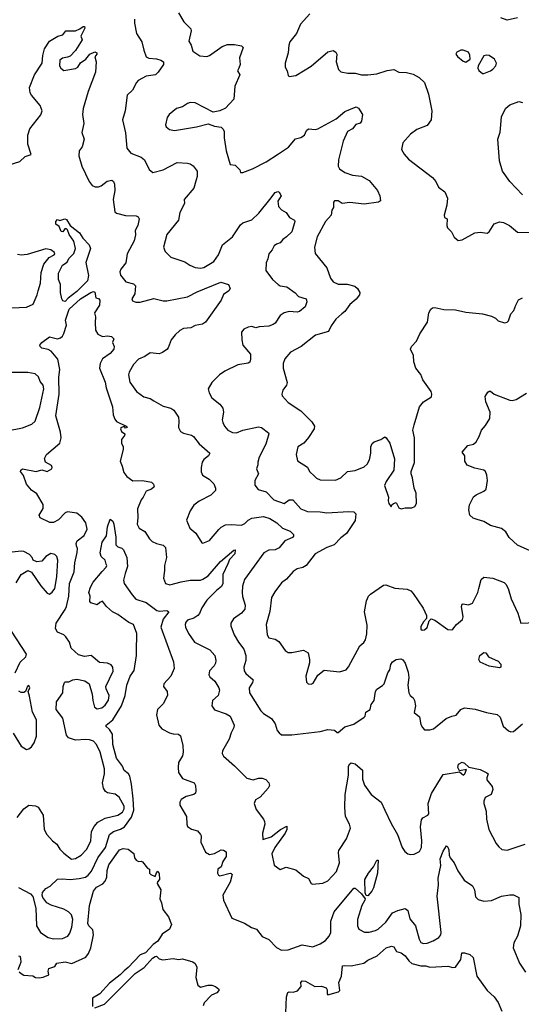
# Model space of a CAD drawing. Extents: x 2133489 to 2292442, y 756223 to 916462.
# Tile 436 of 463: x 2258173 to 2262065, y 880247 to 887892. Entities that reach past the tile are written whole.
import ezdxf

# ---------------------------------------------------------------- set-up
doc = ezdxf.new("R2010")
doc.units = 0

msp = doc.modelspace()

# ---------------------------------------------------------------- linework, layer by layer
at = {"layer": '0CON20XD'}
for points in [[(2259064.4, 887895), (2259062.5, 887865), (2259080.5, 887785), (2259119.6, 887719.6), (2259136.9, 887655), (2259155, 887604.2), (2259175, 887593.1), (2259235, 887587.8), (2259268, 887578), (2259288.8, 887565), (2259290, 887545), (2259248.6, 887485), (2259227.5, 887465), (2259155, 887453.1), (2259090.9, 887419.1), (2259078, 887405), (2259048, 887345), (2259008, 887305), (2258990.6, 887185), (2258970.8, 887115), (2258994.5, 887014.5), (2259005, 886893.3), (2259034.5, 886854.5), (2259115, 886823.3), (2259142.5, 886805), (2259177.9, 886727.9), (2259205, 886706.2), (2259285, 886726.5), (2259395, 886781.9), (2259475, 886778.6), (2259495, 886772.5), (2259518, 886758), (2259549.2, 886715), (2259550, 886675), (2259541.4, 886648.6), (2259524.3, 886585), (2259448.8, 886495), (2259450.8, 886465), (2259415.8, 886395), (2259405.8, 886335), (2259314.5, 886225), (2259288.6, 886125), (2259301.8, 886091.8), (2259345, 886047.5), (2259455, 886010.8), (2259493.3, 885985), (2259535, 885968.6), (2259575, 885963.1), (2259601.3, 885968.7), (2259678.6, 886015), (2259714.4, 886065), (2259746.9, 886145), (2259824.2, 886205), (2259885, 886300), (2259905.4, 886314.6), (2259975, 886336.7), (2260029, 886391), (2260114.5, 886495), (2260155, 886550), (2260175, 886558.8), (2260185, 886554), (2260201.9, 886525), (2260177.1, 886482.9), (2260182.3, 886442.3), (2260205, 886415.6), (2260240, 886395), (2260267.3, 886357.3), (2260305, 886336.2), (2260308.8, 886325), (2260283.8, 886245), (2260243.8, 886205), (2260214.4, 886185.6), (2260195, 886158.8), (2260165, 886149.2), (2260146.7, 886135), (2260131.2, 886105), (2260105.8, 886075), (2260099.4, 886035), (2260084.3, 886005), (2260084, 885945), (2260134.2, 885875), (2260179.2, 885835), (2260195, 885826.5), (2260247, 885817), (2260310.3, 885770.3), (2260335, 885742), (2260395.8, 885725.8), (2260401.2, 885701.2), (2260387.4, 885662.6), (2260343.4, 885626.6), (2260325, 885621.5), (2260264.6, 885625.4), (2260225, 885615.6), (2260195, 885595.7), (2260155, 885536.2), (2260140, 885525), (2260105, 885513.1), (2260031.9, 885508.1), (2260005, 885500), (2259975, 885509.4), (2259945, 885505.8), (2259910.9, 885489.1), (2259894, 885465), (2259895.8, 885405), (2259904.4, 885365), (2259962.9, 885295), (2259964.2, 885255), (2259957.9, 885232.1), (2259945, 885224.2), (2259865, 885212.2), (2259765, 885163.8), (2259723.8, 885135), (2259663.8, 885075), (2259636.2, 885025), (2259644, 884995), (2259665, 884956.2), (2259725, 884907.5), (2259748.6, 884875), (2259754.2, 884845), (2259744, 884785), (2259748, 884765), (2259762, 884735), (2259788, 884705), (2259825, 884685.6), (2259855, 884683.5), (2259905, 884705.6), (2260025, 884730.8), (2260050, 884725), (2260104, 884685), (2260105.8, 884675), (2260082.5, 884595), (2260030.8, 884495), (2260021.4, 884455), (2260021.4, 884435), (2260010.6, 884405), (2260026, 884365), (2259996.2, 884315), (2259996.4, 884276.4), (2260022.5, 884245), (2260085, 884225.8), (2260143.8, 884165), (2260225, 884134.4), (2260265, 884163.1), (2260293.2, 884163.2), (2260354.3, 884095), (2260405, 884072.1), (2260505, 884070.9), (2260555, 884063.3), (2260725, 884074), (2260765, 884071.2), (2260781.2, 884055), (2260777.2, 884002.8), (2260708.8, 883901.2), (2260665, 883867.5), (2260613.8, 883815), (2260555, 883794.4), (2260465, 883744.4), (2260396.6, 883653.4), (2260370.9, 883639.1), (2260325, 883627.5), (2260295, 883606), (2260242.1, 883547.9), (2260205, 883518), (2260151.7, 883448.3), (2260126.9, 883405), (2260113.8, 883296.2), (2260084.3, 883195), (2260093.1, 883115), (2260105, 883092), (2260155, 883082.9), (2260183.8, 883065), (2260232, 882995), (2260255, 882979.2), (2260285, 882978.1), (2260375, 882995.6), (2260410, 882975), (2260422.5, 882925), (2260422.3, 882897.7), (2260393.3, 882795), (2260398.3, 882748.3), (2260410, 882735), (2260435, 882732.5), (2260449.3, 882740.7), (2260487, 882803), (2260535, 882842), (2260655, 882827.1), (2260705, 882844), (2260725, 882866.2), (2260811.1, 883028.9), (2260843.2, 883056.8), (2260856.2, 883076.2), (2260866.6, 883123.4), (2260868.7, 883191.3), (2260847.3, 883295), (2260865, 883380), (2260880, 883415), (2260895, 883430.8), (2260995, 883502), (2261015, 883503.8), (2261085, 883478.8), (2261180.7, 883470.7), (2261207.2, 883457.2), (2261227.2, 883437.2), (2261303.1, 883323.1), (2261330, 883265), (2261328.3, 883241.7), (2261305, 883217.5), (2261285, 883180), (2261285, 883160), (2261295, 883152.5), (2261315, 883153.3), (2261335, 883172.5), (2261350, 883225), (2261365, 883240), (2261395, 883230), (2261495, 883156.2), (2261525, 883153.8), (2261535, 883160), (2261561.2, 883195), (2261608.6, 883235), (2261613.1, 883255), (2261600, 883335), (2261605, 883352.5), (2261615, 883356.7), (2261655, 883348), (2261687.6, 883362.4), (2261727.1, 883445), (2261734.3, 883475), (2261754.2, 883545), (2261775, 883562.5), (2261845, 883554.3), (2261930.9, 883520.9), (2261945, 883508.8), (2261964.3, 883475), (2261985.9, 883395.9), (2262038.8, 883285), (2262062.5, 883205), (2262175, 883210)], [(2259405.5, 887945.5), (2259446.5, 887876.5), (2259501.7, 887821.7), (2259504, 887805), (2259486.2, 887725), (2259504, 887695), (2259517.5, 887647.5), (2259571.4, 887611.4), (2259624.5, 887605.5), (2259645, 887613.1), (2259745, 887684.5), (2259785, 887699.4), (2259840.5, 887700.5), (2259895, 887690), (2259906.7, 887675), (2259878, 887595), (2259884, 887545), (2259873.8, 887515), (2259862.9, 887495), (2259880, 887465), (2259842.9, 887375), (2259834, 887275), (2259768.8, 887205), (2259725, 887184), (2259675, 887174.2), (2259535, 887245.7), (2259495, 887248.6), (2259475, 887242.5), (2259435, 887215.8), (2259388.8, 887201.2), (2259333.3, 887155), (2259318.3, 887131.7), (2259303.3, 887075), (2259310.5, 887060.5), (2259335, 887040), (2259375, 887030.8), (2259545, 887060), (2259635, 887082.5), (2259685, 887065.8), (2259735, 887058.6), (2259752.2, 887042.2), (2259759.5, 887025), (2259760, 886975), (2259776, 886875), (2259805, 886767.5), (2259845, 886762.5), (2259880, 886725), (2259887.5, 886705), (2259905.4, 886704.6), (2259980, 886735), (2260085, 886788.5), (2260180.7, 886849.3), (2260257.4, 886902.6), (2260313.2, 886966.8), (2260355, 886978), (2260383.8, 886995), (2260399.5, 887030.5), (2260415, 887043.8), (2260465, 887040), (2260485, 887044.4), (2260628, 887122), (2260695, 887179.2), (2260785, 887216.2), (2260802.5, 887205), (2260832.5, 887155), (2260825.8, 887105), (2260815, 887089.2), (2260781.2, 887078.8), (2260754.6, 887045.4), (2260715.8, 887024.2), (2260681.7, 886948.3), (2260645.8, 886805), (2260643.8, 886755), (2260654.3, 886734.3), (2260696.7, 886705), (2260755, 886685.6), (2260825, 886677.1), (2260885, 886643.3), (2260948, 886565), (2260966.7, 886525), (2260972.5, 886485), (2260955.9, 886474.1), (2260845, 886460.8), (2260735, 886472), (2260675, 886464), (2260645, 886485.8), (2260616.7, 886485), (2260608.8, 886475), (2260608.8, 886435), (2260593.9, 886413.9), (2260590, 886375), (2260545, 886326), (2260481.9, 886205), (2260460.6, 886125), (2260465, 886076.7), (2260556, 885965), (2260584.4, 885885), (2260605.8, 885855.8), (2260645, 885837.5), (2260715, 885837.5), (2260772.2, 885822.2), (2260795, 885804), (2260812.9, 885775), (2260808.6, 885755), (2260785, 885722), (2260735, 885680), (2260695, 885626), (2260672.1, 885607.9), (2260625, 885565.8), (2260588.9, 885515), (2260569.1, 885470.9), (2260467.3, 885442.7), (2260356.2, 885355), (2260275, 885310.8), (2260230.3, 885259.7), (2260217.6, 885222.4), (2260216.9, 885185), (2260248.1, 885075), (2260242, 885055), (2260213.8, 885015), (2260206.7, 884985), (2260210.5, 884970.5), (2260255, 884918.8), (2260355, 884856), (2260440.1, 884770.1), (2260460, 884735), (2260458, 884715), (2260412.9, 884647.1), (2260376.7, 884605), (2260332, 884575), (2260317.1, 884515), (2260327.3, 884467.3), (2260406.8, 884416.8), (2260421.2, 884385), (2260461.7, 884348.3), (2260475, 884332), (2260505, 884320), (2260624.3, 884315.7), (2260665, 884334), (2260716.6, 884383.4), (2260775, 884390.8), (2260845, 884420), (2260869.3, 884440.7), (2260886.9, 884475), (2260896.9, 884525), (2260897.1, 884575), (2260908.3, 884601.7), (2260922.5, 884615), (2260975, 884633.3), (2261005, 884652.5), (2261017.5, 884645), (2261043.8, 884605), (2261081.7, 884481.7), (2261077.1, 884395), (2261016, 884305), (2261004.3, 884275), (2261033.8, 884185), (2261031.2, 884155), (2261036.7, 884135), (2261055, 884110), (2261060, 884125), (2261073.6, 884136.4), (2261095, 884142.5), (2261115, 884102.5), (2261133.3, 884093.3), (2261165, 884102.5), (2261215, 884102.5), (2261238.3, 884111.7), (2261252.5, 884135), (2261248, 884215), (2261234, 884255), (2261222, 884335), (2261210, 884365), (2261210, 884385), (2261235.8, 884454.2), (2261236.1, 884513.9), (2261237.5, 884645), (2261224.3, 884705), (2261232.9, 884745), (2261276, 884885), (2261306.7, 884925), (2261367.5, 884962.5), (2261371.2, 884985), (2261366.7, 885005), (2261300, 885095), (2261285, 885136.7), (2261245.8, 885185.8), (2261230, 885235), (2261227.5, 885285), (2261204.2, 885335), (2261211.9, 885355), (2261250.6, 885395), (2261277.4, 885452.6), (2261337.2, 885542.8), (2261346.9, 885615), (2261362.5, 885645), (2261375, 885655.7), (2261395, 885657.1), (2261465, 885641.9), (2261555, 885640), (2261635, 885621.4), (2261765, 885608.6), (2261835, 885588.8), (2261863.8, 885573.8), (2261885, 885552.5), (2261935, 885537.5), (2261955, 885542.5), (2261966.1, 885553.9), (2261983, 885607), (2262007, 885633), (2262023.8, 885675), (2262042.3, 885717.7), (2262075, 885731.2)], [(2260423.7, 887936.3), (2260352.4, 887857.6), (2260322, 887785), (2260269.3, 887720.7), (2260260, 887695), (2260256.2, 887635), (2260233.8, 887555), (2260233.6, 887523.6), (2260247.5, 887495), (2260255, 887460), (2260265, 887450), (2260315, 887460), (2260435, 887530), (2260565, 887643.8), (2260605, 887652.5), (2260625, 887641.2), (2260634.2, 887625), (2260628.1, 887565), (2260645.6, 887505.6), (2260665, 887488), (2260718.1, 887478.1)], [(2262035, 887907.5), (2261955, 887888), (2261905, 887906)], [(2258005, 886740), (2258175, 886790), (2258215, 886828.8), (2258262.5, 886845), (2258236.8, 886926.8), (2258235.8, 886995), (2258252, 887045), (2258336.6, 887153.4), (2258347.5, 887185), (2258331.2, 887225), (2258264.3, 887305), (2258254.3, 887325), (2258250, 887365), (2258288, 887465), (2258346.6, 887553.4), (2258352.7, 887615), (2258366.5, 887665), (2258405, 887726), (2258470, 887765), (2258507.5, 887775), (2258530, 887805), (2258605, 887806.2), (2258639.2, 887820.8), (2258665, 887840), (2258675, 887840), (2258677.5, 887825), (2258647.5, 887765), (2258657.5, 887735), (2258643.9, 887716.1), (2258606.1, 887653.9), (2258565, 887610), (2258545, 887600), (2258505, 887593.3), (2258485, 887577.5), (2258481.2, 887535), (2258492.5, 887515), (2258515, 887496.7), (2258605, 887512.5), (2258625, 887522.5), (2258643.6, 887556.4), (2258685, 887586.7), (2258716.4, 887623.6), (2258755, 887642.5), (2258772.5, 887635), (2258772.5, 887625), (2258756.4, 887603.6), (2258766.2, 887565), (2258762, 887485), (2258703.5, 887335), (2258666.7, 887203.3), (2258661.5, 887155), (2258670.6, 887085), (2258653.8, 887015), (2258673.3, 886965), (2258658, 886905), (2258635.6, 886874.4), (2258630.6, 886835), (2258654.5, 886755), (2258712.5, 886635), (2258735, 886605.7), (2258757.5, 886595), (2258785.4, 886594.6), (2258805, 886602.2), (2258851.8, 886638.2), (2258887.5, 886645), (2258900, 886635), (2258908, 886615), (2258910.8, 886565), (2258899.4, 886495), (2258911.2, 886401.2), (2258925, 886388.8), (2258995, 886371.1), (2259077.9, 886367.9), (2259090.9, 886360.9), (2259100, 886345), (2259090, 886295), (2259070, 886255), (2259071.7, 886221.7), (2259060, 886175), (2259005.8, 886075), (2258995.5, 886005), (2258956.7, 885955), (2258949.5, 885935), (2258955, 885908.8), (2258997.2, 885857.2), (2259055, 885840), (2259071.9, 885825), (2259065.6, 885764.4), (2259043.8, 885725), (2259048.3, 885708.3), (2259075, 885699.2), (2259107.7, 885697.7), (2259215, 885726.7), (2259285, 885709.5), (2259315, 885710), (2259475, 885741.1), (2259550.1, 885779.9), (2259734.3, 885854.3), (2259792.5, 885835), (2259806.7, 885805), (2259795, 885787.5), (2259755, 885758.8), (2259735.3, 885714.7), (2259615, 885544.2), (2259592.2, 885527.8), (2259535, 885517.1), (2259500.4, 885499.6), (2259445, 885493.2), (2259415, 885478.7), (2259378.8, 885445), (2259348.6, 885405), (2259325.3, 885344.7), (2259315, 885332.2), (2259282, 885308), (2259255, 885296.9), (2259185, 885305.8), (2259143.8, 885276.2), (2259093.8, 885255), (2259055.8, 885215), (2259021.2, 885155), (2259017.5, 885135), (2259028.3, 885078.3), (2259080, 885005), (2259135, 884962.7), (2259185, 884950), (2259213.1, 884933.1), (2259285, 884890.5), (2259345, 884875.6), (2259370, 884860), (2259404.3, 884805), (2259408.6, 884775), (2259404.2, 884725), (2259421.2, 884695), (2259445, 884680.8), (2259505, 884665.6), (2259522, 884655), (2259565, 884599.2), (2259648.8, 884525), (2259638, 884505), (2259602.6, 884477.4), (2259588.6, 884455), (2259580, 884415), (2259580.6, 884380.6), (2259592, 884355), (2259644, 884325), (2259678.3, 884288.3), (2259692.9, 884255), (2259691.4, 884235), (2259655, 884200.5), (2259565, 884154.5), (2259525, 884121.5), (2259495, 884077.5), (2259468.5, 884005), (2259493.3, 883945), (2259540.5, 883905), (2259585, 883830), (2259595, 883827.5), (2259645, 883847.5), (2259717.4, 883932.6), (2259737.3, 883952.7), (2259771.1, 883968.9), (2259815, 883972.9), (2259895, 883966.7), (2259920.6, 883979.4), (2259945, 884005.6), (2259975, 884022.5), (2260065, 884033.8), (2260115, 884019.5), (2260169.2, 883985), (2260212.5, 883945), (2260271.2, 883921.2), (2260298.5, 883895), (2260298.2, 883881.8), (2260289.9, 883870.1), (2260230, 883845), (2260185, 883790), (2260155, 883774.5), (2260105, 883773.6), (2260067.9, 883752.1), (2259916.7, 883545), (2259902.5, 883492.5), (2259900, 883445), (2259902.7, 883412.7), (2259922.1, 883345), (2259918.9, 883315), (2259895, 883284.3), (2259831.1, 883238.9), (2259812.5, 883205), (2259812.5, 883185), (2259836.7, 883115), (2259869.6, 883059.6), (2259911.5, 883005), (2259926.7, 882955), (2259926.9, 882915), (2259912.2, 882865), (2259914.4, 882835), (2259926.9, 882815), (2259984.3, 882765), (2259980.6, 882745), (2259954.4, 882705), (2259956.9, 882665), (2260044.5, 882524.5), (2260063.9, 882503.9), (2260127.5, 882465), (2260155, 882423.3), (2260171.7, 882371.7), (2260185, 882353.3), (2260205, 882340), (2260285, 882338.1), (2260505, 882365.7), (2260565, 882380), (2260616.4, 882376.4), (2260635, 882357.5), (2260645, 882356.7), (2260695, 882400.6), (2260765, 882423.1), (2260846.2, 882475), (2260854, 882485), (2260858.8, 882515), (2260893.1, 882536.9), (2260901.4, 882575), (2260924.5, 882605.5), (2260929.4, 882640.6), (2260934.2, 882675), (2260945, 882693.3), (2260989.1, 882720.9), (2261000.8, 882735), (2261028.3, 882821.7), (2261043.8, 882845), (2261054, 882885), (2261066.7, 882905), (2261095, 882923.8), (2261129.3, 882929.3), (2261145, 882922.5), (2261165, 882896.7), (2261187.3, 882825), (2261191.8, 882785), (2261184.3, 882725), (2261193.1, 882665), (2261202, 882645), (2261225.7, 882625.7), (2261236.7, 882605), (2261244.2, 882565), (2261235, 882512.5), (2261275, 882477.5), (2261285, 882420), (2261297.5, 882395), (2261315, 882377.5), (2261355, 882376.7), (2261385, 882386.2), (2261483.3, 882465), (2261525, 882484), (2261558.6, 882491.4), (2261595.7, 882535), (2261625, 882548.2), (2261707.6, 882537.6), (2261795, 882512.4), (2261878.1, 882498.1), (2261900.8, 882475), (2261925, 882406.2), (2261965, 882369.2), (2261985, 882361.4), (2262005, 882364.2), (2262075, 882424)], [(2261635, 887561.2), (2261667.8, 887585), (2261666.1, 887616.1), (2261655, 887640), (2261615, 887655.5), (2261595, 887654.2), (2261565, 887641.2), (2261556.7, 887625), (2261568.8, 887605), (2261615, 887568.8), (2261635, 887561.2)], [(2261775, 887473.3), (2261825, 887494), (2261845, 887508.8), (2261866.7, 887535), (2261873.3, 887555), (2261856.2, 887585), (2261815, 887614), (2261795, 887617.5), (2261775, 887611.2), (2261731.1, 887535), (2261728.9, 887515), (2261735, 887498.8), (2261764.2, 887474.2), (2261775, 887473.3)], [(2260718.1, 887478.1), (2260775.7, 887475.7), (2260825, 887463.8), (2260874.3, 887464.3), (2260945, 887471.8), (2261025, 887497.7), (2261075, 887505.6), (2261115, 887484.5), (2261175, 887482.5), (2261225, 887467.8), (2261272.6, 887442.6), (2261313.8, 887405), (2261344.2, 887315), (2261370, 887185), (2261366.2, 887115), (2261335, 887071.2), (2261255, 887040), (2261205.8, 887004.2), (2261146, 886935), (2261136.2, 886885), (2261157, 886847), (2261190.3, 886810.3), (2261375.9, 886665.9), (2261401.2, 886635), (2261421.9, 886591.9), (2261472.5, 886555), (2261491.2, 886505), (2261487, 886453), (2261466.7, 886375), (2261470, 886355), (2261490, 886345), (2261487.5, 886295), (2261492.5, 886275), (2261522.5, 886245), (2261545, 886202.5), (2261575, 886177.5), (2261605, 886182.5), (2261704, 886236), (2261745, 886243.3), (2261800, 886235), (2261816.7, 886245), (2261855, 886307.5), (2261895, 886322.5), (2261926.4, 886316.4), (2261973.6, 886293.6), (2262035, 886243.3), (2262125, 886240)], [(2262075, 886532.5), (2261976.3, 886636.3), (2261919.2, 886715), (2261895.7, 886795), (2261882.9, 886965), (2261902.1, 887017.9), (2261905.6, 887075), (2261910.3, 887139.7), (2261946, 887205), (2261975, 887230), (2262045, 887256.2), (2262075, 887248.8)], [(2258525, 885703.8), (2258508.9, 885708.9), (2258500.4, 885725), (2258490.3, 885775), (2258489.1, 885835), (2258473.3, 885875), (2258475, 885923.3), (2258504, 885985), (2258540.2, 886009.8), (2258555, 886037.5), (2258594, 886076), (2258604.7, 886114.7), (2258592.4, 886172.4), (2258557.5, 886225), (2258545, 886261.2), (2258535, 886268.6), (2258522, 886268), (2258506.7, 886245), (2258495, 886246.2), (2258480, 886285), (2258452.5, 886305), (2258453.3, 886325), (2258465, 886340), (2258485, 886333.8), (2258523.8, 886346.2), (2258535, 886340), (2258565.7, 886295), (2258636.1, 886236.1), (2258661.8, 886195), (2258710.9, 886145), (2258722.5, 886115), (2258685.9, 886005.9), (2258706.5, 885905), (2258697.8, 885865), (2258617.5, 885782.5), (2258549.6, 885730.4), (2258525, 885703.8)], [(2258055, 885652.7), (2258225, 885658.8), (2258277.3, 885682.7), (2258308.6, 885755), (2258315, 885786.7), (2258334.3, 885845), (2258340.7, 885929.3), (2258360, 885995), (2258401.2, 886045), (2258440, 886065), (2258446.7, 886075), (2258443.3, 886085), (2258413.3, 886105), (2258375, 886113.1), (2258232.1, 886067.9), (2258183.8, 886063.8), (2258155, 886070)], [(2258753.8, 882553.8), (2258775, 882541.1), (2258811.3, 882548.7), (2258835, 882568.1), (2258862.8, 882607.2), (2258868.2, 882645), (2258844, 882695), (2258842, 882715), (2258897.3, 882832.7), (2258895.6, 882865.6), (2258881.7, 882881.7), (2258855, 882896.2), (2258791.7, 882901.7), (2258726.2, 882956.2), (2258675, 882947.8), (2258629.6, 882959.6), (2258572.1, 883012.1), (2258558.9, 883058.9), (2258530.2, 883100.2), (2258514.2, 883115), (2258465, 883137.3), (2258450.7, 883165), (2258455.4, 883205), (2258527, 883313), (2258535.8, 883335), (2258553.9, 883415), (2258559, 883515), (2258594.6, 883605), (2258601.6, 883675), (2258620, 883755), (2258621.8, 883785), (2258614.4, 883805.6), (2258611.5, 883825), (2258617.8, 883845), (2258672.1, 883887.9), (2258696.4, 883935), (2258685.4, 883985), (2258655, 884028.9), (2258615, 884060), (2258545, 884070.7), (2258525, 884062.7), (2258475, 884008.2), (2258435, 883987.5), (2258407.6, 883987.6), (2258332.8, 884022.8), (2258324.4, 884045), (2258354, 884096), (2258355, 884128.8), (2258305, 884211.2), (2258265, 884238.6), (2258225.7, 884285), (2258202.7, 884352.7), (2258178.8, 884385), (2258181.2, 884395), (2258195, 884403.8), (2258300, 884385), (2258345, 884395.6), (2258385, 884384.6), (2258422, 884405), (2258425.7, 884415), (2258420.9, 884430.9), (2258372.5, 884455), (2258366.2, 884485), (2258381.2, 884515), (2258485, 884604), (2258495.3, 884645), (2258490.7, 884689.3), (2258454.5, 884815), (2258480.2, 884985), (2258476.2, 885115), (2258483.3, 885175), (2258468.9, 885255), (2258417.7, 885317.7), (2258395, 885330.6), (2258345, 885341.2), (2258330.5, 885355), (2258330, 885365), (2258345, 885386), (2258405, 885430), (2258465, 885414.4), (2258488.3, 885421.7), (2258504, 885435), (2258515.7, 885455), (2258535, 885520), (2258528, 885558), (2258556, 885644), (2258644.8, 885725.2), (2258724.4, 885774.4), (2258745, 885781.1), (2258755, 885776.2), (2258762.5, 885732.5), (2258785, 885726.7), (2258793.6, 885713.6), (2258792, 885675), (2258753.1, 885616.9), (2258760.7, 885585), (2258758.5, 885541.5), (2258761.9, 885481.9), (2258780.5, 885450.5), (2258815, 885432.9), (2258853.6, 885436.4), (2258885, 885431.1), (2258902.9, 885415), (2258892.5, 885385), (2258905.8, 885355), (2258902.5, 885335), (2258875, 885300), (2258815, 885258.8), (2258797.1, 885222.9), (2258792.7, 885185), (2258835, 885076.2), (2258843, 885033), (2258893.6, 884885), (2258898.5, 884825), (2258910.2, 884790.2), (2258925, 884772), (2259000, 884735), (2259007.5, 884725), (2258995, 884720), (2258985, 884730), (2258975, 884730), (2258956.7, 884723.3), (2258954.2, 884715.8), (2258964, 884695), (2258987.5, 884677.5), (2258986.1, 884663.9), (2258963.3, 884633.3), (2258963.3, 884605), (2258976.1, 884576.1), (2258976.7, 884555), (2258951.4, 884465), (2258969.2, 884425), (2258980.8, 884375), (2259004.3, 884344.3), (2259051.7, 884311.7), (2259125, 884313.1), (2259195, 884302), (2259210, 884285), (2259216, 884265), (2259195, 884246), (2259155, 884231.2), (2259132.2, 884185), (2259115.4, 884164.6), (2259085.8, 884095), (2259089.4, 884025), (2259084.3, 883974.3), (2259101.2, 883945), (2259145, 883918.8), (2259180.9, 883860.9), (2259201.2, 883841.2), (2259234.3, 883824.3), (2259285, 883811.9), (2259304.5, 883794.5), (2259313, 883717), (2259295.7, 883655), (2259297.1, 883615), (2259288.6, 883555), (2259304.6, 883514.6), (2259336.8, 883503.2), (2259425, 883527.8), (2259495, 883539.6), (2259575, 883540.6), (2259595, 883546.9), (2259636.5, 883573.5), (2259730.9, 883685), (2259835, 883772.9), (2259846, 883775), (2259843.3, 883745), (2259800.8, 883699.2), (2259786.7, 883666.7), (2259748.5, 883585), (2259748.9, 883515), (2259739.1, 883490.9), (2259699.2, 883460.8), (2259625.5, 883385), (2259585, 883326), (2259567.9, 883282.1), (2259554.6, 883265.4), (2259525, 883245.7), (2259475, 883228.6), (2259461.4, 883215), (2259455.6, 883195), (2259458.9, 883175), (2259482.2, 883125), (2259528.6, 883058.6), (2259648.1, 882998.1), (2259686.9, 882955), (2259694.4, 882915), (2259691.9, 882895), (2259682.9, 882875), (2259645.6, 882835), (2259640, 882805), (2259649.1, 882789.1), (2259687.5, 882755), (2259718, 882705), (2259722.5, 882685), (2259713.1, 882645), (2259668.5, 882605), (2259663.5, 882565), (2259685, 882532.9), (2259775, 882503.3), (2259807.1, 882485), (2259836.7, 882415), (2259834.4, 882395), (2259814, 882354), (2259798.9, 882305), (2259746.2, 882215), (2259744.2, 882194.2), (2259755, 882173.3), (2259838.9, 882098.9), (2259935, 882001.4), (2259985, 881990.6), (2260027, 882003), (2260055, 882002.9), (2260082.5, 881992.5), (2260106.1, 881966.1), (2260111.2, 881945), (2260102, 881925), (2260038, 881855), (2260003.3, 881835), (2259991.4, 881805), (2260008.8, 881758.8), (2260063.8, 881685), (2260072, 881665), (2260076, 881645), (2260057.5, 881575), (2260060, 881525), (2260125, 881546.8), (2260197.5, 881605), (2260245, 881630), (2260245.6, 881605), (2260232.7, 881575), (2260152.5, 881465), (2260130, 881415), (2260147, 881327), (2260193.8, 881293.8), (2260241.7, 881311.7), (2260315, 881290), (2260375, 881242.5), (2260415, 881222.5), (2260434.2, 881184.2), (2260445, 881178.8), (2260525, 881188), (2260565, 881206.2), (2260631.1, 881278.9), (2260654.2, 881345), (2260645.6, 881425), (2260648.7, 881441.3), (2260709.3, 881530.7), (2260740, 881615), (2260732.9, 881645), (2260700, 881705), (2260695.4, 881775), (2260698.9, 881875), (2260724.1, 882025), (2260725.5, 882094.5), (2260734.3, 882115), (2260745, 882122.5), (2260775, 882114.2), (2260832.5, 882065), (2260834, 881995), (2260848.8, 881948.8), (2260901.2, 881875), (2260977, 881817), (2261007, 881753), (2261055, 881650), (2261104.4, 881565), (2261140, 881465), (2261162.5, 881432.5), (2261185, 881415.8), (2261205, 881409.2), (2261235, 881412), (2261275, 881432), (2261291.9, 881465), (2261294.5, 881515.5), (2261282, 881625), (2261291.1, 881678.9), (2261302.2, 881695), (2261340.6, 881715), (2261348.5, 881725), (2261343.1, 881805), (2261367.2, 881882.8), (2261459.8, 882030.2), (2261585, 882052.5), (2261616.7, 882025), (2261627.5, 882035), (2261639.3, 882069.3), (2261585, 882060), (2261572.2, 882085), (2261577.6, 882112.4), (2261605, 882126), (2261625, 882118.8), (2261658.3, 882088.3), (2261745, 882070), (2261797.5, 882045), (2261807.5, 882035), (2261797.5, 882005), (2261798.3, 881988.3), (2261838.3, 881938.3), (2261844.2, 881914.2), (2261832.5, 881875), (2261785, 881853.3), (2261774.2, 881825), (2261774.2, 881805), (2261792.9, 881745), (2261795.8, 881685), (2261814.3, 881604.3), (2261870.8, 881495), (2261890.3, 881470.3), (2261915, 881449.2), (2261955, 881443.1), (2262095, 881488.8)], [(2258075, 884700.6), (2258195, 884722.2), (2258268.3, 884751.7), (2258294, 884775), (2258328.1, 884881.9), (2258359.4, 885025), (2258355, 885053.3), (2258332.6, 885082.6), (2258317.8, 885117.8), (2258291.7, 885141.7), (2258235, 885152.2), (2258115, 885153.3)], [(2262158, 883758), (2262035, 883810.8), (2261970.9, 883870.9), (2261944.4, 883914.4), (2261910.3, 883940.3), (2261825, 883965.6), (2261774, 883995), (2261722, 884012), (2261690.5, 884020.5), (2261666, 884045), (2261659.2, 884085), (2261664.4, 884125.6), (2261693, 884187), (2261715, 884203.8), (2261775, 884230), (2261792.3, 884247.7), (2261803.8, 884315), (2261798, 884355), (2261786.2, 884385), (2261775, 884393.8), (2261705, 884410), (2261645, 884433.3), (2261626.2, 884465), (2261627.5, 884505), (2261607.5, 884535), (2261650, 884585), (2261693.9, 884596.1), (2261715, 884613.3), (2261738.6, 884655), (2261755.6, 884705), (2261788.2, 884741.8), (2261821.9, 884795), (2261822.5, 884845), (2261790.5, 884925), (2261785.7, 884965), (2261805, 884998.8), (2261815, 885008.8), (2261825, 885008.8), (2261853.3, 884985), (2261975, 884938.8), (2261995, 884936.2), (2262025, 884944), (2262105, 884993.3)], [(2258163.9, 881153.9), (2258257.5, 881105), (2258273.9, 881083.9), (2258296.9, 880993.1), (2258302.9, 880855), (2258334.2, 880805), (2258395, 880765.6), (2258435, 880755.5), (2258505, 880758), (2258545.3, 880774.8), (2258562.1, 880797.9), (2258577.6, 880845), (2258584.6, 880905), (2258575, 880942), (2258552.5, 880965), (2258515, 880984.5), (2258416.3, 881016.3), (2258383.7, 881033.7), (2258352, 881075), (2258346, 881095), (2258350, 881115), (2258376, 881145), (2258410, 881165), (2258465, 881218.8), (2258505, 881221.9), (2258565, 881216.2), (2258635, 881222.7), (2258683.8, 881235), (2258705, 881248.9), (2258728.9, 881281.1), (2258778.7, 881385), (2258839, 881465), (2258870.6, 881565), (2258900.4, 881589.6), (2258955, 881606.8), (2258985, 881624.2), (2259039.5, 881700.5), (2259057.5, 881755), (2259053.3, 881843.3), (2259041.6, 881955), (2259027, 882017), (2259017.3, 882035), (2258982.5, 882062.5), (2258969.6, 882095), (2258925, 882156.7), (2258895.2, 882265), (2258893.6, 882343.6), (2258870.8, 882380.7), (2258840.6, 882405), (2258844.4, 882415), (2258895, 882455.4), (2258962.4, 882565), (2258992.4, 882645), (2259004.5, 882724.5), (2259030.3, 882795), (2259061.5, 882838.5), (2259078.6, 882955), (2259078.1, 882988.1), (2259081.4, 883125), (2259056.7, 883195), (2259020, 883210), (2258935, 883274.4), (2258893.5, 883293.5), (2258847.3, 883335), (2258816.1, 883376.1), (2258794, 883366), (2258775, 883347.5), (2258725, 883363.3), (2258716.7, 883375), (2258720, 883415), (2258710, 883445), (2258722, 883485), (2258744, 883525), (2258811.7, 883608.3), (2258845, 883640), (2258850, 883655), (2258843, 883663), (2258836.7, 883695), (2258804.3, 883724.3), (2258797.7, 883752.3), (2258812.5, 883835), (2258846.4, 883883.6), (2258855.5, 883955), (2258875, 884013.3), (2258895, 883998.6), (2258902.3, 883975), (2258917.9, 883875), (2258919.5, 883815), (2258935, 883797.8), (2258965, 883787.9), (2258979.2, 883775), (2259004.2, 883715), (2259008.6, 883645), (2258992.5, 883592.5), (2258979.4, 883540.6), (2258983.2, 883515), (2259045.4, 883425), (2259075, 883393.6), (2259155, 883365.7), (2259236.2, 883305), (2259255, 883300), (2259315, 883303.8), (2259330, 883295), (2259285, 883237.5), (2259269.3, 883175), (2259365.6, 882905), (2259371.4, 882855), (2259345.7, 882795), (2259291.9, 882735), (2259290, 882715), (2259316.9, 882675), (2259319.5, 882645), (2259285, 882580), (2259242.1, 882535), (2259233.3, 882495), (2259253.1, 882413.1), (2259275.5, 882385.5), (2259334.5, 882354.5), (2259365, 882345.7), (2259405, 882343.8), (2259420.8, 882330.8), (2259437.5, 882255), (2259441.4, 882205), (2259435.6, 882175), (2259406.3, 882123.7), (2259401.5, 882085), (2259405.5, 882045.5), (2259435, 882000), (2259526, 881965), (2259537.1, 881945), (2259540.8, 881905), (2259536, 881885), (2259524.4, 881875.6), (2259465, 881861.1), (2259425, 881835.6), (2259415.6, 881815), (2259415, 881792.5), (2259466.2, 881705), (2259468.8, 881645), (2259475, 881627.5), (2259505, 881606.7), (2259553.8, 881593.8), (2259576.2, 881565), (2259581.2, 881555), (2259578.8, 881505), (2259615, 881427.5), (2259645, 881410), (2259685, 881418.8), (2259735, 881446.7), (2259755, 881443.3), (2259775, 881430), (2259773.8, 881395), (2259750, 881355), (2259735.8, 881315), (2259711.4, 881295), (2259708.6, 881265), (2259715, 881250), (2259725, 881243.8), (2259805, 881264), (2259815, 881263.3), (2259821.2, 881255), (2259806.9, 881195), (2259748.8, 881095), (2259754.5, 881054.5), (2259818.8, 880915), (2259916.6, 880876.6), (2259971.7, 880841.7), (2260009.2, 880829.2), (2260053.2, 880773.2), (2260105, 880750.8), (2260165, 880686.9), (2260205, 880665.7), (2260255, 880668.6), (2260365, 880709.4), (2260446.6, 880693.4), (2260505, 880716.9), (2260545, 880742.2), (2260574.8, 880775.2), (2260586.6, 880803.4), (2260587.2, 880892.8), (2260612.5, 880965), (2260765, 881148), (2260775, 881148), (2260824.6, 881104.6), (2260852.5, 881065), (2260852.2, 881055), (2260827.6, 881015), (2260794.2, 880905.7), (2260794.1, 880855), (2260805, 880830.6), (2260847.8, 880807.8), (2260885, 880807.5), (2260935, 880819.1), (2260955, 880830.7), (2261014.6, 880885), (2261065, 880955.6), (2261107.5, 880975), (2261165, 880990.8), (2261185, 880973.8), (2261201.3, 880911.3), (2261245, 880856.2), (2261271.7, 880751.7), (2261285, 880727.1), (2261305, 880719.5), (2261335, 880721.8), (2261381.1, 880738.9), (2261425, 880764.5), (2261440, 880785), (2261442.3, 880805), (2261411.5, 881085), (2261423.5, 881175), (2261421.1, 881225), (2261440, 881325), (2261434.5, 881375), (2261457.5, 881435), (2261485, 881477.5), (2261495, 881467.5), (2261502.5, 881445), (2261505.5, 881405.5), (2261513.3, 881385), (2261544.5, 881345), (2261572.2, 881282.2), (2261621.5, 881211.5), (2261685.7, 881165.7), (2261701.9, 881135), (2261710.9, 881080.9), (2261731.3, 881061.3), (2261775, 881047.5), (2261835, 881052), (2261912.5, 881085), (2261975.9, 881095.9), (2262005, 881095.8), (2262046.6, 881076.6), (2262045.4, 881025), (2262062.2, 880945), (2262058.6, 880855), (2262034.3, 880775.7), (2262008, 880725), (2262001.2, 880685), (2262051.4, 880565), (2262098.8, 880495)], [(2258145, 883520), (2258185, 883583.3), (2258235, 883613.8), (2258265, 883602.5), (2258336.7, 883495), (2258385, 883439.2), (2258405, 883431.2), (2258425, 883445.6), (2258444.5, 883475), (2258461.2, 883565), (2258468.5, 883695), (2258460, 883725), (2258445, 883740), (2258415, 883746), (2258375.5, 883724.5), (2258345, 883687.5), (2258305, 883683.3), (2258277.5, 883695), (2258270, 883715), (2258248.8, 883738.8), (2258205, 883762.5), (2258185, 883765.7), (2258115, 883756.9)], [(2258138.3, 882821.7), (2258177.3, 882902.7), (2258220, 882945), (2258226.2, 882965), (2258110.6, 883145)], [(2261895, 882858.8), (2261815, 882871.2), (2261745, 882902.5), (2261736.7, 882925), (2261743.8, 882955), (2261775, 882977.5), (2261790, 882975), (2261810, 882945), (2261885, 882910), (2261905, 882886.7), (2261905, 882863.3), (2261895, 882858.8)], [(2258152.7, 881697.3), (2258206.1, 881763.9), (2258245, 881792.5), (2258296.4, 881786.4), (2258315, 881776.7), (2258356, 881715), (2258362.5, 881605), (2258384.3, 881564.3), (2258426.2, 881515), (2258460.3, 881490.3), (2258485, 881450.8), (2258515, 881419.2), (2258575, 881373.1), (2258605, 881378.1), (2258649.2, 881405), (2258695, 881451.4), (2258724.5, 881515), (2258730.8, 881589.2), (2258751.9, 881628.1), (2258779.8, 881660.2), (2258835, 881692.2), (2258935, 881714.6), (2258970.8, 881739.3), (2258982.5, 881765), (2258983.1, 881785), (2258945, 881855.8), (2258915, 881877.1), (2258855, 881887.5), (2258839.7, 881899.7), (2258824.4, 881925), (2258815.6, 881965), (2258831.2, 882035), (2258830.8, 882075), (2258796.8, 882205), (2258769.1, 882265), (2258745, 882289.1), (2258715, 882300.4), (2258685, 882303.8), (2258605, 882296.5), (2258551.2, 882315), (2258535, 882337.5), (2258507.8, 882467.8), (2258456, 882535), (2258459.2, 882595), (2258508.1, 882665), (2258511.1, 882715), (2258520, 882745), (2258525, 882751.2), (2258555, 882750.8), (2258584.5, 882765.5), (2258615, 882770.8), (2258677.8, 882757.8), (2258711.2, 882735), (2258735.8, 882655), (2258740, 882605), (2258753.8, 882553.8)], [(2258121.7, 882351.7), (2258185, 882250), (2258225, 882226.2), (2258245, 882230), (2258265, 882246.7), (2258285, 882277.5), (2258302.3, 882327.7), (2258302.5, 882455), (2258271.2, 882515), (2258249.4, 882639.4), (2258238.8, 882675), (2258252, 882705), (2258245, 882721.2), (2258233, 882717), (2258217.5, 882675), (2258205, 882666.7), (2258185, 882666.7), (2258167, 882677)], [(2258168, 880498), (2258185, 880485.5), (2258205, 880473.3), (2258275, 880468.8), (2258295, 880454), (2258325, 880452), (2258355, 880456.7), (2258400, 880475), (2258393.3, 880503.3), (2258400, 880525), (2258445, 880540), (2258460, 880565), (2258525, 880576), (2258576.4, 880563.6), (2258686.4, 880613.6), (2258707.7, 880642.3), (2258724, 880685), (2258744.3, 880785), (2258740, 880825), (2258708.9, 880855), (2258701.1, 880875), (2258715.5, 881014.5), (2258744.6, 881125), (2258770, 881155), (2258817.3, 881182.7), (2258836.9, 881203.1), (2258849.5, 881235), (2258852.2, 881285), (2258865, 881328.8), (2258947.5, 881445), (2258976.4, 881456.4), (2259015, 881450), (2259057.5, 881417.5), (2259062.5, 881385), (2259077.5, 881365), (2259095, 881356.7), (2259115, 881357.5), (2259125, 881352.5), (2259163.6, 881303.6), (2259180, 881295), (2259180, 881265), (2259190, 881255), (2259225, 881240), (2259233.3, 881266.7), (2259245, 881280), (2259255, 881262.5), (2259258.8, 881215), (2259241.7, 881198.3), (2259240, 881185), (2259267.5, 881135), (2259260, 881065), (2259274, 881035), (2259283.1, 880983.1), (2259328, 880925), (2259351.4, 880865), (2259335, 880831.1), (2259279.3, 880790.7), (2259245, 880736.4), (2259208.8, 880711.2), (2259149.4, 880645), (2259108.4, 880631.6), (2259015, 880531.5), (2258982.4, 880507.6), (2258953.1, 880475), (2258868.8, 880411.2), (2258795, 880327.5), (2258737.5, 880295), (2258738.8, 880228.8)], [(2260875, 881090), (2260860.8, 881090.8), (2260853.3, 881113.3), (2260850.6, 881215), (2260878.9, 881265), (2260919.5, 881315), (2260944.3, 881365), (2260955, 881366), (2260948.6, 881265), (2260918.7, 881151.3), (2260905.6, 881124.4), (2260875, 881090)], [(2260238.8, 880181.2), (2260244.2, 880305.8), (2260252.7, 880337.3), (2260265, 880343.8), (2260295, 880340), (2260329.4, 880350.6), (2260357.5, 880385), (2260353.3, 880415), (2260365, 880430), (2260390, 880425), (2260463.6, 880383.6), (2260515, 880387.5), (2260550, 880375), (2260559.3, 880359.3), (2260558.3, 880328.3), (2260565, 880320), (2260647, 880343), (2260657.5, 880355), (2260648.8, 880415), (2260670, 880465), (2260677.5, 880545), (2260695, 880548.8), (2260745, 880544), (2260844.3, 880565.7), (2260875, 880590), (2260945.8, 880624.2), (2261017.5, 880685), (2261057, 880697), (2261075, 880692.5), (2261097.8, 880657.8), (2261132.5, 880645), (2261165, 880623.8), (2261193, 880583), (2261214.5, 880564.5), (2261285, 880544.3), (2261325, 880544), (2261355, 880535.8), (2261495, 880542.5), (2261535, 880532.5), (2261555, 880534), (2261595.7, 880595), (2261604.2, 880645.8), (2261625, 880647.5), (2261665, 880632.5), (2261691.1, 880611.1), (2261720.8, 880465), (2261800, 880355), (2261854.4, 880305), (2261885, 880261.2), (2261915, 880192.5)], [(2258165, 880621.2), (2258175, 880623.3), (2258180, 880605), (2258182.2, 880575), (2258175, 880552.5), (2258157.8, 880515)], [(2258755, 880218.2), (2258831.6, 880248.4), (2258915, 880329.6), (2259069.4, 880485), (2259137.9, 880532.1), (2259203.9, 880605), (2259225, 880618.4), (2259235, 880620), (2259255, 880600.6), (2259283.1, 880593.1), (2259365, 880601.9), (2259405.8, 880594.2), (2259435, 880600), (2259517, 880577), (2259534.1, 880564.1), (2259547.5, 880535), (2259540.6, 880455), (2259555, 880394.2), (2259575, 880380.6), (2259635, 880395.8), (2259665, 880394.2), (2259693.3, 880385), (2259717.5, 880365), (2259717, 880353), (2259702.5, 880335), (2259662.1, 880317.9), (2259605, 880258.8), (2259595.5, 880234.5)]]:
    msp.add_lwpolyline(points, dxfattribs=at)

doc.saveas('drawing.dxf')
